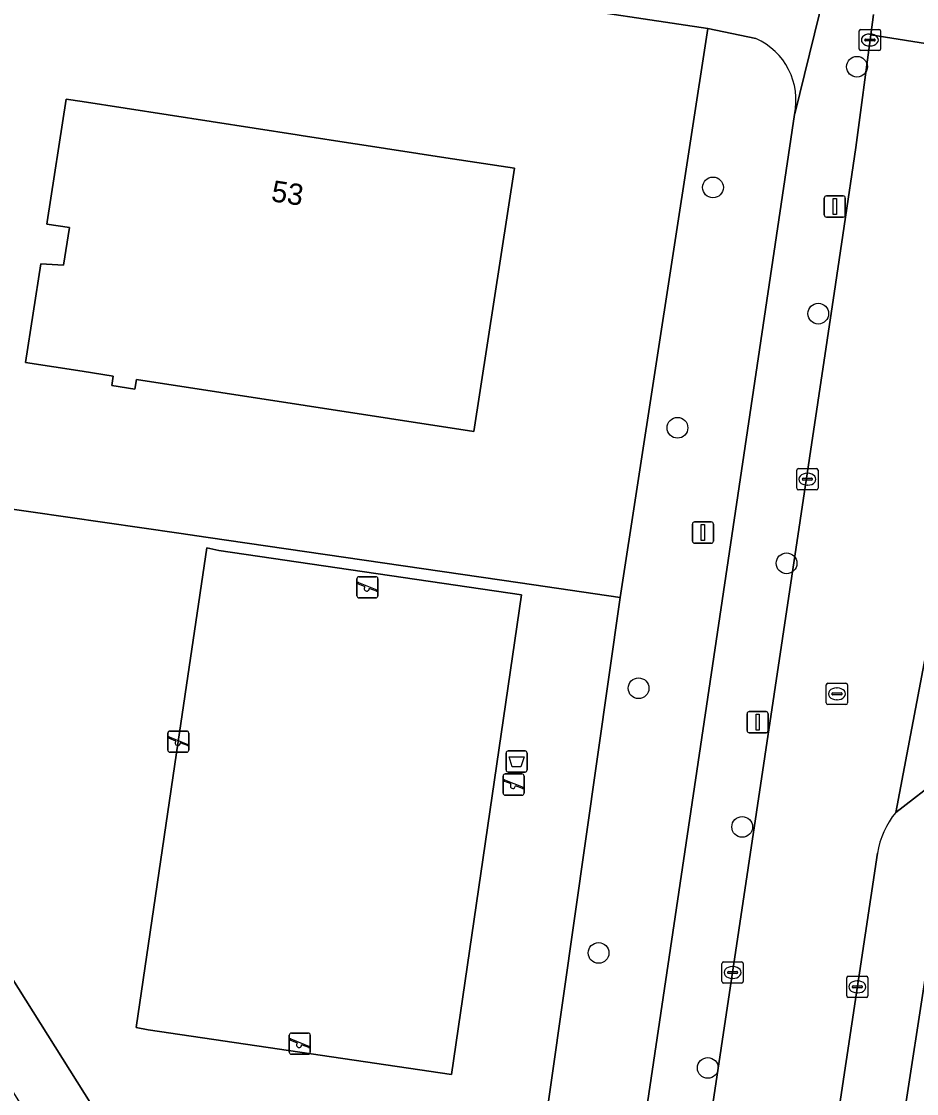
# Model space of a CAD drawing. Extents: x 163008 to 163854, y 382777 to 383982.
# Drawn here: x 163497.1 to 163539.4, y 383156.9 to 383207.5 of the extents above; entities that cross this region are included whole.
import ezdxf

# ---------------------------------------------------------------- set-up
doc = ezdxf.new("R2010")
doc.units = 0
for name, color, linetype in [('IMGEO_Afvalbak', 7, 'Continuous'), ('IMGEO_Boom', 7, 'Continuous'), ('IMGEO_Erf', 7, 'Continuous'), ('IMGEO_Groenvoorziening', 7, 'Continuous'), ('IMGEO_Hek', 7, 'Continuous'), ('IMGEO_Kolk', 7, 'Continuous'), ('IMGEO_Lichtmast', 7, 'Continuous'), ('IMGEO_Pand', 7, 'Continuous'), ('IMGEO_Pand_nummerreeks', 7, 'Continuous'), ('IMGEO_Rijbaan_lokaal_open', 7, 'Continuous'), ('IMGEO_Rioolput', 7, 'Continuous'), ('IMGEO_Speelvoorziening', 7, 'Continuous'), ('IMGEO_Terreindeel_gesloten', 7, 'Continuous'), ('IMGEO_Verkeersbordpaal', 7, 'Continuous'), ('IMGEO_Voetpad_gesloten', 7, 'Continuous'), ('IMGEO_Voetpad_open', 7, 'Continuous')]:
    doc.layers.add(name, color=color, linetype=linetype)

msp = doc.modelspace()

# ---------------------------------------------------------------- linework, layer by layer
at = {"layer": 'IMGEO_Afvalbak'}
for p, q in [((163520.097, 383173.103), (163520.887, 383173.103)), ((163520.887, 383173.103), (163520.097, 383173.103)), ((163519.997, 383172.203), (163519.997, 383173.003)), ((163519.997, 383173.003), (163519.997, 383172.203)), ((163520.987, 383173.003), (163520.987, 383172.203)), ((163520.987, 383172.203), (163520.987, 383173.003)), ((163520.887, 383172.103), (163520.097, 383172.103)), ((163520.097, 383172.103), (163520.887, 383172.103))]:
    msp.add_line(p, q, dxfattribs=at)
msp.add_lwpolyline([(163520.14, 383172.817), (163520.844, 383172.817), (163520.695, 383172.347), (163520.289, 383172.347), (163520.14, 383172.817)], dxfattribs=at)
for centre, start, end in [((163520.097, 383173.003), 90, 180), ((163520.097, 383173.003), 90, 180), ((163520.887, 383173.003), 0, 90), ((163520.887, 383173.003), 360, 90), ((163520.097, 383172.203), 180, 270), ((163520.097, 383172.203), 180, 270), ((163520.887, 383172.203), 270, 0), ((163520.887, 383172.203), 270, 0)]:
    msp.add_arc(centre, 0.1, start, end, dxfattribs=at)
at = {"layer": 'IMGEO_Boom'}
for centre in [(163536.541, 383205.354), (163529.752, 383199.664), (163534.716, 383193.713), (163528.077, 383188.333), (163533.221, 383181.945), (163526.242, 383176.055), (163531.128, 383169.518), (163524.357, 383163.578), (163529.506, 383158.157)]:
    msp.add_circle(centre, 0.489, dxfattribs=at)
at = {"layer": 'IMGEO_Erf'}
for points in [[(163529.514, 383207.154), (163513.94, 383209.504), (163511.464, 383209.877), (163491.84, 383212.838), (163487.723, 383186.135), (163493.021, 383185.055), (163494.8, 383184.78), (163495.83, 383184.63), (163504.561, 383183.36), (163505.941, 383183.159), (163520.659, 383181.018), (163525.379, 383180.331)], [(163520.393, 383200.565), (163518.48, 383188.153), (163502.564, 383190.606), (163502.495, 383190.153), (163501.401, 383190.321), (163501.47, 383190.769), (163500, 383190.998), (163497.339, 383191.411), (163498.057, 383196.067), (163499.129, 383195.992), (163499.404, 383197.771), (163498.345, 383197.935), (163498.362, 383198.044), (163499.252, 383203.822), (163500, 383203.707), (163510.136, 383202.145), (163510.327, 383202.116), (163512.763, 383201.741), (163512.984, 383201.707), (163517.146, 383201.065)]]:
    msp.add_lwpolyline(points, close=True, dxfattribs=at)
msp.add_lwpolyline([(163541.646, 383155.072), (163542.443, 383160.401), (163543.239, 383165.731), (163544.062, 383171.234), (163541.181, 383171.663), (163537.369, 383146.888)], dxfattribs=at)
at = {"layer": 'IMGEO_Groenvoorziening'}
for points in [[(163525.379, 383180.331), (163520.659, 383181.018), (163505.941, 383183.159), (163504.561, 383183.36), (163495.83, 383184.63), (163494.8, 383184.78), (163493.021, 383185.055), (163487.723, 383186.135), (163491.84, 383212.838), (163462.133, 383217.32), (163474.207, 383198.128), (163517.084, 383129.951), (163518.36, 383131.075)], [(163505.88, 383182.676), (163506.442, 383182.556), (163520.714, 383180.455), (163517.424, 383157.843), (163503.114, 383159.949), (163502.552, 383160.069), (163504.539, 383173.538)]]:
    msp.add_lwpolyline(points, close=True, dxfattribs=at)
msp.add_lwpolyline([(163531.766, 383206.678), (163529.514, 383207.154), (163525.379, 383180.331), (163518.36, 383131.075), (163523.381, 383135.495), (163523.594, 383135.914), (163533.593, 383203.106)], dxfattribs=at)
msp.add_arc((163530.509, 383203.782), 3.157, 347.6384, 66.5391, dxfattribs=at)
at = {"layer": 'IMGEO_Hek'}
for points in [[(163529.514, 383207.154), (163525.379, 383180.331)], [(163504.561, 383183.36), (163495.83, 383184.63)], [(163505.941, 383183.159), (163504.561, 383183.36)], [(163520.659, 383181.018), (163505.941, 383183.159)], [(163525.379, 383180.331), (163520.659, 383181.018)]]:
    msp.add_lwpolyline(points, dxfattribs=at)
at = {"layer": 'IMGEO_Kolk'}
for p, q in [((163536.649, 383206.188), (163536.649, 383207.04)), ((163536.724, 383207.114), (163537.576, 383207.114)), ((163537.65, 383207.04), (163537.65, 383206.188)), ((163536.908, 383206.608), (163536.908, 383206.62)), ((163537.346, 383206.571), (163536.948, 383206.571)), ((163536.951, 383206.657), (163537.349, 383206.657)), ((163537.137, 383206.894), (163537.162, 383206.894)), ((163537.392, 383206.62), (163537.392, 383206.608)), ((163537.576, 383206.114), (163536.724, 383206.114)), ((163537.16, 383206.334), (163537.135, 383206.334)), ((163533.703, 383185.484), (163533.703, 383186.336)), ((163533.778, 383186.41), (163534.63, 383186.41)), ((163534.704, 383186.336), (163534.704, 383185.484)), ((163533.962, 383185.904), (163533.962, 383185.916)), ((163534.4, 383185.867), (163534.002, 383185.867)), ((163534.005, 383185.953), (163534.403, 383185.953)), ((163534.191, 383186.19), (163534.216, 383186.19)), ((163534.446, 383185.916), (163534.446, 383185.904)), ((163534.63, 383185.41), (163533.778, 383185.41)), ((163534.214, 383185.63), (163534.189, 383185.63)), ((163530.176, 383162.229), (163530.176, 383163.081)), ((163530.251, 383163.155), (163531.103, 383163.155)), ((163531.177, 383163.081), (163531.177, 383162.229)), ((163530.435, 383162.649), (163530.435, 383162.661)), ((163530.873, 383162.612), (163530.475, 383162.612)), ((163530.478, 383162.698), (163530.876, 383162.698)), ((163530.664, 383162.935), (163530.689, 383162.935)), ((163530.919, 383162.661), (163530.919, 383162.649)), ((163536.132, 383162.48), (163536.984, 383162.48)), ((163531.103, 383162.155), (163530.251, 383162.155)), ((163530.687, 383162.375), (163530.662, 383162.375)), ((163536.057, 383161.554), (163536.057, 383162.406)), ((163536.316, 383161.974), (163536.316, 383161.986)), ((163536.359, 383162.023), (163536.757, 383162.023)), ((163536.545, 383162.26), (163536.57, 383162.26)), ((163536.8, 383161.986), (163536.8, 383161.974)), ((163537.058, 383162.406), (163537.058, 383161.554)), ((163536.984, 383161.48), (163536.132, 383161.48)), ((163536.754, 383161.937), (163536.356, 383161.937)), ((163536.568, 383161.7), (163536.543, 383161.7))]:
    msp.add_line(p, q, dxfattribs=at)
for points in [[(163536.649, 383206.188), (163536.649, 383207.04)], [(163536.724, 383207.114), (163537.576, 383207.114)], [(163537.65, 383207.04), (163537.65, 383206.188)], [(163537.576, 383206.114), (163536.724, 383206.114)], [(163533.703, 383185.484), (163533.703, 383186.336)], [(163533.778, 383186.41), (163534.63, 383186.41)], [(163534.704, 383186.336), (163534.704, 383185.484)], [(163534.63, 383185.41), (163533.778, 383185.41)], [(163530.176, 383162.229), (163530.176, 383163.081)], [(163530.251, 383163.155), (163531.103, 383163.155)], [(163531.177, 383163.081), (163531.177, 383162.229)], [(163536.132, 383162.48), (163536.984, 383162.48)], [(163531.103, 383162.155), (163530.251, 383162.155)], [(163536.057, 383161.554), (163536.057, 383162.406)], [(163537.058, 383162.406), (163537.058, 383161.554)], [(163536.984, 383161.48), (163536.132, 383161.48)]]:
    msp.add_lwpolyline(points, dxfattribs=at)
for centre, radius, start, end in [((163536.726, 383207.038), 0.0765, 91.552, 178.448), ((163536.726, 383207.038), 0.0765, 91.552, 178.448), ((163537.574, 383207.038), 0.0765, 1.552, 88.448), ((163537.574, 383207.038), 0.0765, 1.552, 88.448), ((163536.948, 383206.617), 0.0403, 85.8775, 175.7526), ((163536.945, 383206.607), 0.0366, 178.938, 274.7102), ((163537.349, 383206.614), 0.043, 264.8664, 352.4533), ((163537.353, 383206.619), 0.0386, 1.7309, 96.639), ((163536.726, 383206.19), 0.0765, 181.552, 268.448), ((163536.726, 383206.19), 0.0765, 181.552, 268.448), ((163537.574, 383206.19), 0.0765, 271.552, 358.448), ((163537.574, 383206.19), 0.0765, 271.552, 358.448), ((163533.78, 383186.334), 0.0765, 91.552, 178.448), ((163533.78, 383186.334), 0.0765, 91.552, 178.448), ((163534.628, 383186.334), 0.0765, 1.552, 88.448), ((163534.628, 383186.334), 0.0765, 1.552, 88.448), ((163534.002, 383185.913), 0.0403, 85.8775, 175.7526), ((163533.999, 383185.903), 0.0366, 178.938, 274.7102), ((163534.403, 383185.91), 0.043, 264.8664, 352.4533), ((163534.407, 383185.915), 0.0386, 1.7309, 96.639), ((163533.78, 383185.486), 0.0765, 181.552, 268.448), ((163533.78, 383185.486), 0.0765, 181.552, 268.448), ((163534.628, 383185.486), 0.0765, 271.552, 358.448), ((163534.628, 383185.486), 0.0765, 271.552, 358.448), ((163530.253, 383163.079), 0.0765, 91.552, 178.448), ((163530.253, 383163.079), 0.0765, 91.552, 178.448), ((163531.101, 383163.079), 0.0765, 1.552, 88.448), ((163531.101, 383163.079), 0.0765, 1.552, 88.448), ((163530.475, 383162.658), 0.0403, 85.8775, 175.7526), ((163530.472, 383162.648), 0.0366, 178.938, 274.7102), ((163530.876, 383162.655), 0.043, 264.8664, 352.4533), ((163530.88, 383162.66), 0.0386, 1.7309, 96.639), ((163536.134, 383162.404), 0.0765, 91.552, 178.448), ((163536.134, 383162.404), 0.0765, 91.552, 178.448), ((163536.982, 383162.404), 0.0765, 1.552, 88.448), ((163536.982, 383162.404), 0.0765, 1.552, 88.448), ((163530.253, 383162.231), 0.0765, 181.552, 268.448), ((163530.253, 383162.231), 0.0765, 181.552, 268.448), ((163531.101, 383162.231), 0.0765, 271.552, 358.448), ((163531.101, 383162.231), 0.0765, 271.552, 358.448), ((163536.356, 383161.983), 0.0403, 85.8775, 175.7526), ((163536.353, 383161.973), 0.0366, 178.938, 274.7102), ((163536.757, 383161.98), 0.043, 264.8664, 352.4533), ((163536.761, 383161.985), 0.0386, 1.7309, 96.639), ((163536.134, 383161.556), 0.0765, 181.552, 268.448), ((163536.134, 383161.556), 0.0765, 181.552, 268.448), ((163536.982, 383161.556), 0.0765, 271.552, 358.448), ((163536.982, 383161.556), 0.0765, 271.552, 358.448)]:
    msp.add_arc(centre, radius, start, end, dxfattribs=at)
for centre, major_axis, ratio, start_param, end_param in [((163537.136, 383206.614), (-0.387, 0.002), 0.722429, 4.712389, 7.853982), ((163537.161, 383206.614), (-0.39, 0.002), 0.717154, 1.570796, 4.712389), ((163534.19, 383185.91), (-0.387, 0.002), 0.722429, 4.712389, 7.853982), ((163534.215, 383185.91), (-0.39, 0.002), 0.717154, 1.570796, 4.712389), ((163530.663, 383162.655), (-0.387, 0.002), 0.722429, 4.712389, 7.853982), ((163530.688, 383162.655), (-0.39, 0.002), 0.717154, 1.570796, 4.712389), ((163536.544, 383161.98), (-0.387, 0.002), 0.722429, 4.712389, 7.853982), ((163536.569, 383161.98), (-0.39, 0.002), 0.717154, 1.570796, 4.712389)]:
    msp.add_ellipse(centre, major_axis=major_axis, ratio=ratio, start_param=start_param, end_param=end_param, dxfattribs=at)
at = {"layer": 'IMGEO_Lichtmast'}
for p, q in [((163535.001, 383198.365), (163535.001, 383199.165)), ((163535.001, 383199.165), (163535.001, 383198.365)), ((163535.101, 383199.265), (163535.891, 383199.265)), ((163535.891, 383199.265), (163535.101, 383199.265)), ((163535.991, 383199.165), (163535.991, 383198.365)), ((163535.991, 383198.365), (163535.991, 383199.165)), ((163535.891, 383198.265), (163535.101, 383198.265)), ((163535.101, 383198.265), (163535.891, 383198.265)), ((163531.362, 383174.056), (163531.362, 383174.856)), ((163531.362, 383174.856), (163531.362, 383174.056)), ((163531.462, 383174.956), (163532.252, 383174.956)), ((163532.252, 383174.956), (163531.462, 383174.956)), ((163532.352, 383174.856), (163532.352, 383174.056)), ((163532.352, 383174.056), (163532.352, 383174.856)), ((163532.252, 383173.956), (163531.462, 383173.956)), ((163531.462, 383173.956), (163532.252, 383173.956))]:
    msp.add_line(p, q, dxfattribs=at)
for points in [[(163535.421, 383199.14), (163535.571, 383199.14), (163535.571, 383198.39), (163535.421, 383198.39), (163535.421, 383199.14)], [(163531.782, 383174.831), (163531.932, 383174.831), (163531.932, 383174.081), (163531.782, 383174.081), (163531.782, 383174.831)]]:
    msp.add_lwpolyline(points, dxfattribs=at)
for centre, start, end in [((163535.101, 383199.165), 90, 180), ((163535.101, 383199.165), 90, 180), ((163535.891, 383199.165), 0, 90), ((163535.891, 383199.165), 360, 90), ((163535.101, 383198.365), 180, 270), ((163535.101, 383198.365), 180, 270), ((163535.891, 383198.365), 270, 0), ((163535.891, 383198.365), 270, 0), ((163531.462, 383174.856), 90, 180), ((163531.462, 383174.856), 90, 180), ((163532.252, 383174.856), 0, 90), ((163532.252, 383174.856), 360, 90), ((163531.462, 383174.056), 180, 270), ((163531.462, 383174.056), 180, 270), ((163532.252, 383174.056), 270, 0), ((163532.252, 383174.056), 270, 0)]:
    msp.add_arc(centre, 0.1, start, end, dxfattribs=at)
at = {"layer": 'IMGEO_Pand'}
msp.add_lwpolyline([(163497.339, 383191.411), (163500, 383190.998), (163501.47, 383190.769), (163501.401, 383190.321), (163502.495, 383190.153), (163502.564, 383190.606), (163518.48, 383188.153), (163520.393, 383200.565), (163517.146, 383201.065), (163512.984, 383201.707), (163512.763, 383201.741), (163510.327, 383202.116), (163510.136, 383202.145), (163500, 383203.707), (163499.252, 383203.822), (163498.362, 383198.044), (163498.345, 383197.935), (163499.404, 383197.771), (163499.129, 383195.992), (163498.057, 383196.067)], close=True, dxfattribs=at)
at = {"layer": 'IMGEO_Rijbaan_lokaal_open'}
for points in [[(163537.316, 383207.822), (163537.187, 383206.862), (163543.047, 383205.924), (163543.291, 383207.279)], [(163539.941, 383185.183), (163539.996, 383185.537), (163541.387, 383194.207), (163541.826, 383196.942), (163541.857, 383197.136), (163542.383, 383200.631), (163543.047, 383205.924), (163537.187, 383206.862), (163536.484, 383201.539), (163535.939, 383197.843), (163535.527, 383195.091), (163528.079, 383145.337), (163533.922, 383144.457), (163537.506, 383168.274)], [(163538.367, 383170.199), (163540.639, 383182.128)], [(163543.527, 383178.267), (163542.503, 383179.637), (163540.639, 383182.128), (163538.367, 383170.199), (163540.525, 383171.865)]]:
    msp.add_lwpolyline(points, dxfattribs=at)
msp.add_arc((163541.561, 383167.616), 4.108, 141.0286, 170.7761, dxfattribs=at)
at = {"layer": 'IMGEO_Rioolput'}
for p, q in [((163535.095, 383175.364), (163535.095, 383176.216)), ((163535.17, 383176.29), (163536.022, 383176.29)), ((163536.096, 383176.216), (163536.096, 383175.364)), ((163535.354, 383175.784), (163535.354, 383175.796)), ((163535.792, 383175.747), (163535.394, 383175.747)), ((163535.397, 383175.833), (163535.795, 383175.833)), ((163535.583, 383176.07), (163535.608, 383176.07)), ((163535.838, 383175.796), (163535.838, 383175.784)), ((163536.022, 383175.29), (163535.17, 383175.29)), ((163535.606, 383175.51), (163535.581, 383175.51))]:
    msp.add_line(p, q, dxfattribs=at)
for points in [[(163535.095, 383175.364), (163535.095, 383176.216)], [(163535.17, 383176.29), (163536.022, 383176.29)], [(163536.096, 383176.216), (163536.096, 383175.364)], [(163536.022, 383175.29), (163535.17, 383175.29)]]:
    msp.add_lwpolyline(points, dxfattribs=at)
for centre, radius, start, end in [((163535.172, 383176.214), 0.0765, 91.552, 178.448), ((163535.172, 383176.214), 0.0765, 91.552, 178.448), ((163536.02, 383176.214), 0.0765, 1.552, 88.448), ((163536.02, 383176.214), 0.0765, 1.552, 88.448), ((163535.394, 383175.793), 0.0403, 85.8775, 175.7526), ((163535.391, 383175.783), 0.0366, 178.938, 274.7102), ((163535.795, 383175.79), 0.043, 264.8664, 352.4533), ((163535.799, 383175.795), 0.0386, 1.7309, 96.639), ((163535.172, 383175.366), 0.0765, 181.552, 268.448), ((163535.172, 383175.366), 0.0765, 181.552, 268.448), ((163536.02, 383175.366), 0.0765, 271.552, 358.448), ((163536.02, 383175.366), 0.0765, 271.552, 358.448)]:
    msp.add_arc(centre, radius, start, end, dxfattribs=at)
for centre, major_axis, ratio, start_param, end_param in [((163535.582, 383175.79), (-0.387, 0.002), 0.722429, 4.712389, 7.853982), ((163535.607, 383175.79), (-0.39, 0.002), 0.717154, 1.570796, 4.712389)]:
    msp.add_ellipse(centre, major_axis=major_axis, ratio=ratio, start_param=start_param, end_param=end_param, dxfattribs=at)
at = {"layer": 'IMGEO_Speelvoorziening'}
for p, q in [((163512.959, 383180.415), (163512.959, 383181.215)), ((163512.959, 383181.215), (163512.959, 383180.415)), ((163513.059, 383181.315), (163513.849, 383181.315)), ((163513.849, 383181.315), (163513.059, 383181.315)), ((163513.949, 383181.215), (163513.949, 383180.415)), ((163513.949, 383180.415), (163513.949, 383181.215)), ((163513.342, 383180.843), (163513.003, 383180.98)), ((163513.028, 383181.04), (163513.904, 383180.687)), ((163513.88, 383180.627), (163513.54, 383180.764)), ((163513.849, 383180.315), (163513.059, 383180.315)), ((163513.059, 383180.315), (163513.849, 383180.315)), ((163504.044, 383173.138), (163504.044, 383173.938)), ((163504.044, 383173.938), (163504.044, 383173.138)), ((163504.427, 383173.566), (163504.088, 383173.703)), ((163504.113, 383173.763), (163504.989, 383173.41)), ((163504.144, 383174.038), (163504.934, 383174.038)), ((163504.934, 383174.038), (163504.144, 383174.038)), ((163505.034, 383173.938), (163505.034, 383173.138)), ((163505.034, 383173.138), (163505.034, 383173.938)), ((163504.965, 383173.35), (163504.625, 383173.487)), ((163504.934, 383173.038), (163504.144, 383173.038)), ((163504.144, 383173.038), (163504.934, 383173.038)), ((163519.852, 383171.114), (163519.852, 383171.914)), ((163519.852, 383171.914), (163519.852, 383171.114)), ((163520.235, 383171.542), (163519.896, 383171.679)), ((163519.921, 383171.739), (163520.797, 383171.386)), ((163519.952, 383172.014), (163520.742, 383172.014)), ((163520.742, 383172.014), (163519.952, 383172.014)), ((163520.842, 383171.914), (163520.842, 383171.114)), ((163520.842, 383171.114), (163520.842, 383171.914)), ((163520.773, 383171.326), (163520.433, 383171.463)), ((163520.742, 383171.014), (163519.952, 383171.014)), ((163519.952, 383171.014), (163520.742, 383171.014)), ((163509.772, 383158.901), (163509.772, 383159.701)), ((163509.772, 383159.701), (163509.772, 383158.901)), ((163510.155, 383159.329), (163509.816, 383159.466)), ((163509.841, 383159.526), (163510.717, 383159.173)), ((163509.872, 383159.801), (163510.662, 383159.801)), ((163510.662, 383159.801), (163509.872, 383159.801)), ((163510.762, 383159.701), (163510.762, 383158.901)), ((163510.762, 383158.901), (163510.762, 383159.701)), ((163510.693, 383159.113), (163510.353, 383159.25)), ((163510.662, 383158.801), (163509.872, 383158.801)), ((163509.872, 383158.801), (163510.662, 383158.801))]:
    msp.add_line(p, q, dxfattribs=at)
for centre, radius, start, end in [((163513.059, 383181.215), 0.1, 90, 180), ((163513.059, 383181.215), 0.1, 90, 180), ((163513.849, 383181.215), 0.1, 0, 90), ((163513.849, 383181.215), 0.1, 360, 90), ((163513.016, 383181.01), 0.0327, 68.078, 248.078), ((163513.421, 383180.753), 0.12, 130.9928, 5.1632), ((163513.892, 383180.657), 0.0327, 248.078, 68.078), ((163513.059, 383180.415), 0.1, 180, 270), ((163513.059, 383180.415), 0.1, 180, 270), ((163513.849, 383180.415), 0.1, 270, 0), ((163513.849, 383180.415), 0.1, 270, 0), ((163504.144, 383173.938), 0.1, 90, 180), ((163504.144, 383173.938), 0.1, 90, 180), ((163504.101, 383173.733), 0.0327, 68.078, 248.078), ((163504.934, 383173.938), 0.1, 0, 90), ((163504.934, 383173.938), 0.1, 360, 90), ((163504.144, 383173.138), 0.1, 180, 270), ((163504.144, 383173.138), 0.1, 180, 270), ((163504.506, 383173.476), 0.12, 130.9928, 5.1632), ((163504.934, 383173.138), 0.1, 270, 0), ((163504.934, 383173.138), 0.1, 270, 0), ((163504.977, 383173.38), 0.0327, 248.078, 68.078), ((163519.952, 383171.914), 0.1, 90, 180), ((163519.952, 383171.914), 0.1, 90, 180), ((163519.909, 383171.709), 0.0327, 68.078, 248.078), ((163520.742, 383171.914), 0.1, 0, 90), ((163520.742, 383171.914), 0.1, 360, 90), ((163519.952, 383171.114), 0.1, 180, 270), ((163519.952, 383171.114), 0.1, 180, 270), ((163520.314, 383171.452), 0.12, 130.9928, 5.1632), ((163520.742, 383171.114), 0.1, 270, 0), ((163520.742, 383171.114), 0.1, 270, 0), ((163520.785, 383171.356), 0.0327, 248.078, 68.078), ((163509.872, 383159.701), 0.1, 90, 180), ((163509.872, 383159.701), 0.1, 90, 180), ((163509.829, 383159.496), 0.0327, 68.078, 248.078), ((163510.662, 383159.701), 0.1, 0, 90), ((163510.662, 383159.701), 0.1, 360, 90), ((163510.234, 383159.239), 0.12, 130.9928, 5.1632), ((163510.705, 383159.143), 0.0327, 248.078, 68.078), ((163509.872, 383158.901), 0.1, 180, 270), ((163509.872, 383158.901), 0.1, 180, 270), ((163510.662, 383158.901), 0.1, 270, 0), ((163510.662, 383158.901), 0.1, 270, 0)]:
    msp.add_arc(centre, radius, start, end, dxfattribs=at)
at = {"layer": 'IMGEO_Terreindeel_gesloten'}
msp.add_lwpolyline([(163520.714, 383180.455), (163506.442, 383182.556), (163505.88, 383182.676), (163504.539, 383173.538), (163502.552, 383160.069), (163503.114, 383159.949), (163517.424, 383157.843)], close=True, dxfattribs=at)
at = {"layer": 'IMGEO_Verkeersbordpaal'}
for p, q in [((163528.78, 383182.994), (163528.78, 383183.794)), ((163528.78, 383183.794), (163528.78, 383182.994)), ((163528.88, 383183.894), (163529.67, 383183.894)), ((163529.67, 383183.894), (163528.88, 383183.894)), ((163529.77, 383183.794), (163529.77, 383182.994)), ((163529.77, 383182.994), (163529.77, 383183.794)), ((163529.67, 383182.894), (163528.88, 383182.894)), ((163528.88, 383182.894), (163529.67, 383182.894))]:
    msp.add_line(p, q, dxfattribs=at)
msp.add_lwpolyline([(163529.2, 383183.769), (163529.35, 383183.769), (163529.35, 383183.019), (163529.2, 383183.019), (163529.2, 383183.769)], dxfattribs=at)
for centre, start, end in [((163528.88, 383183.794), 90, 180), ((163528.88, 383183.794), 90, 180), ((163529.67, 383183.794), 0, 90), ((163529.67, 383183.794), 360, 90), ((163528.88, 383182.994), 180, 270), ((163528.88, 383182.994), 180, 270), ((163529.67, 383182.994), 270, 0), ((163529.67, 383182.994), 270, 0)]:
    msp.add_arc(centre, 0.1, start, end, dxfattribs=at)
at = {"layer": 'IMGEO_Voetpad_gesloten'}
msp.add_lwpolyline([(163474.207, 383198.128), (163472.144, 383196.747), (163471.916, 383196.595), (163514.914, 383128.02), (163517.084, 383129.951)], close=True, dxfattribs=at)
at = {"layer": 'IMGEO_Voetpad_open'}
for points in [[(163419.272, 383232.3), (163419.024, 383231.013), (163418.093, 383231.161), (163417.926, 383229.893), (163440.851, 383226.277), (163440.336, 383223.072), (163417.441, 383226.495), (163417.095, 383224.115), (163448.47, 383219.382), (163458.131, 383217.924), (163458.854, 383217.815), (163462.133, 383217.32), (163491.84, 383212.838), (163511.464, 383209.877), (163513.94, 383209.504), (163529.514, 383207.154), (163531.766, 383206.678)], [(163533.593, 383203.106), (163533.604, 383203.137), (163535.001, 383208.772), (163513.647, 383212), (163514.013, 383214.92), (163516.574, 383214.527), (163516.661, 383215.095), (163483.294, 383220.292), (163483.199, 383219.681), (163496.943, 383217.542), (163496.495, 383214.611), (163445.836, 383222.234), (163446.327, 383225.42)], [(163535.001, 383208.772), (163533.604, 383203.137), (163533.593, 383203.106), (163523.594, 383135.914), (163523.381, 383135.495), (163518.36, 383131.075), (163517.084, 383129.951), (163514.914, 383128.02), (163509.255, 383122.906), (163507.75, 383121.545), (163504.889, 383117.451), (163508.186, 383108.222), (163510.267, 383105.844), (163510.643, 383106.173), (163510.906, 383105.872), (163511.348, 383106.559), (163511.385, 383107.322), (163508.207, 383116.831)], [(163535.939, 383197.843), (163536.484, 383201.539), (163537.187, 383206.862), (163537.316, 383207.822)], [(163526.711, 383136.237), (163526.96, 383137.859), (163527.672, 383142.618), (163528.079, 383145.337), (163535.527, 383195.091), (163535.939, 383197.843)], [(163536.268, 383138.719), (163537.369, 383146.888), (163541.181, 383171.663)], [(163540.525, 383171.865), (163538.367, 383170.199)], [(163537.506, 383168.274), (163533.922, 383144.457), (163533.513, 383141.738), (163532.939, 383137.926), (163537.787, 383135.386), (163538.257, 383135.219)]]:
    msp.add_lwpolyline(points, dxfattribs=at)
for centre, radius, start, end in [((163530.509, 383203.782), 3.157, 347.6384, 66.5391), ((163541.561, 383167.616), 4.108, 141.0286, 170.7761)]:
    msp.add_arc(centre, radius, start, end, dxfattribs=at)

# ---------------------------------------------------------------- texts
at = {"layer": 'IMGEO_Pand_nummerreeks'}
msp.add_text('53', height=1, rotation=351.2412, dxfattribs=at).set_placement((163508.88, 383199.02))

doc.saveas('drawing.dxf')
